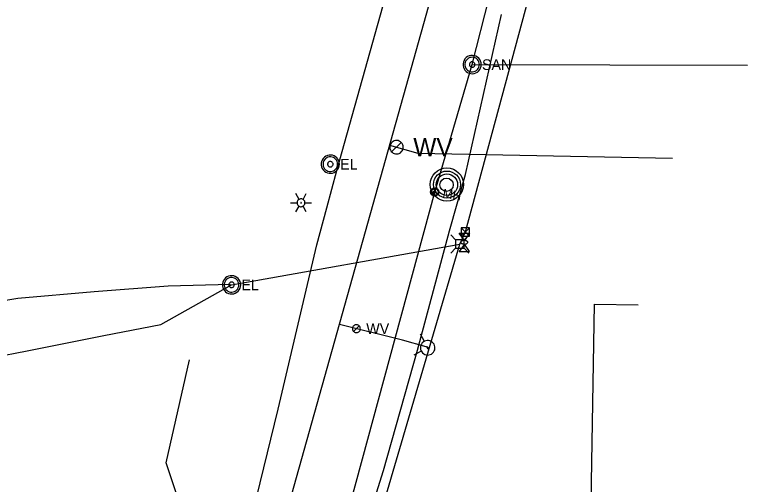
# Model space of a CAD drawing. Extents: x 600849 to 606371, y 330010 to 403088.
# Drawn here: x 604884.5 to 605149.4, y 336235.3 to 336405 of the extents above; entities that cross this region are included whole.
import ezdxf

# ---------------------------------------------------------------- set-up
doc = ezdxf.new("R2010")
doc.units = 0
for name, color, linetype in [('E_LTG', 7, 'Continuous'), ('E_UTL_AG', 7, 'Continuous'), ('E_UTL_AG_Bold', 7, 'Continuous'), ('E_UTL_E', 7, 'Continuous'), ('E_UTL_E_UG', 7, 'Continuous'), ('E_UTL_ETransformer', 7, 'Continuous'), ('E_UTL_G_UG', 7, 'Continuous'), ('E_UTL_MH', 7, 'Continuous'), ('E_UTL_SAN', 7, 'Continuous'), ('E_UTL_SAN_MH', 7, 'Continuous'), ('E_UTL_SAN_UG', 7, 'Continuous'), ('E_UTL_TV_UG', 7, 'Continuous'), ('E_UTL_W', 7, 'Continuous'), ('E_UTL_W_UG', 7, 'Continuous'), ('E_UTL_WHydrant', 7, 'Continuous')]:
    doc.layers.add(name, color=color, linetype=linetype)

# ---------------------------------------------------------------- blocks, each defined once
blk = doc.blocks.new('ACAD_PROXY_ENTITY_4')
at = {"layer": 'E_UTL_W'}
for points in [[(1844075.71, 1025018.57), (1844075.57, 1025019.98), (1844075.17, 1025021.33), (1844074.52, 1025022.59), (1844073.65, 1025023.71), (1844072.58, 1025024.63), (1844071.35, 1025025.34), (1844070.01, 1025025.81), (1844068.61, 1025026.01), (1844067.2, 1025025.94), (1844065.82, 1025025.61), (1844064.53, 1025025.02), (1844063.38, 1025024.2), (1844062.4, 1025023.17), (1844061.63, 1025021.98), (1844061.11, 1025020.66), (1844060.84, 1025019.27), (1844060.84, 1025017.86), (1844061.11, 1025016.47), (1844061.63, 1025015.15), (1844062.4, 1025013.96), (1844063.38, 1025012.93), (1844064.53, 1025012.11), (1844065.82, 1025011.52), (1844067.2, 1025011.19), (1844068.61, 1025011.12), (1844070.01, 1025011.32), (1844071.35, 1025011.79), (1844072.58, 1025012.5), (1844073.65, 1025013.42), (1844074.52, 1025014.54), (1844075.17, 1025015.8), (1844075.57, 1025017.16), (1844075.71, 1025018.57)], [(1844062.99, 1025013.3), (1844073.52, 1025023.83)]]:
    blk.add_lwpolyline(points, dxfattribs=at)
blk.add_text('WV', height=20.117, dxfattribs=at).set_placement((1844086.88, 1025008.51))

msp = doc.modelspace()

# ---------------------------------------------------------------- linework, layer by layer
at = {"layer": 'E_LTG'}
for points in [[(604987.32, 336338.24), (604986.13, 336340.3)], [(604989.46, 336337), (604989.43, 336337.27), (604989.36, 336337.53), (604989.23, 336337.78), (604989.07, 336337.99), (604988.86, 336338.17), (604988.62, 336338.3), (604988.37, 336338.39), (604988.1, 336338.43), (604987.83, 336338.42), (604987.56, 336338.35), (604987.32, 336338.24), (604987.1, 336338.08), (604986.91, 336337.89), (604986.76, 336337.66), (604986.66, 336337.41), (604986.61, 336337.14), (604986.61, 336336.87), (604986.66, 336336.6), (604986.76, 336336.35), (604986.91, 336336.12), (604987.1, 336335.92), (604987.32, 336335.77), (604987.56, 336335.65), (604987.83, 336335.59), (604988.1, 336335.58), (604988.37, 336335.61), (604988.62, 336335.7), (604988.86, 336335.84), (604989.07, 336336.02), (604989.23, 336336.23), (604989.36, 336336.47), (604989.43, 336336.73), (604989.46, 336337)], [(604989.46, 336337), (604989.43, 336337.27), (604989.36, 336337.53), (604989.23, 336337.78), (604989.07, 336337.99), (604988.86, 336338.17), (604988.62, 336338.3), (604988.37, 336338.39), (604988.1, 336338.43), (604987.83, 336338.42), (604987.56, 336338.35), (604987.32, 336338.24), (604987.1, 336338.08), (604986.91, 336337.89), (604986.76, 336337.66), (604986.66, 336337.41), (604986.61, 336337.14), (604986.61, 336336.87), (604986.66, 336336.6), (604986.76, 336336.35), (604986.91, 336336.12), (604987.1, 336335.92), (604987.32, 336335.77), (604987.56, 336335.65), (604987.83, 336335.59), (604988.1, 336335.58), (604988.37, 336335.61), (604988.62, 336335.7), (604988.86, 336335.84), (604989.07, 336336.02), (604989.23, 336336.23), (604989.36, 336336.47), (604989.43, 336336.73), (604989.46, 336337)], [(604989.46, 336337), (604989.43, 336337.27), (604989.36, 336337.53), (604989.23, 336337.78), (604989.07, 336337.99), (604988.86, 336338.17), (604988.62, 336338.3), (604988.37, 336338.39), (604988.1, 336338.43), (604987.83, 336338.42), (604987.56, 336338.35), (604987.32, 336338.24), (604987.1, 336338.08), (604986.91, 336337.89), (604986.76, 336337.66), (604986.66, 336337.41), (604986.61, 336337.14), (604986.61, 336336.87), (604986.66, 336336.6), (604986.76, 336336.35), (604986.91, 336336.12), (604987.1, 336335.92), (604987.32, 336335.77), (604987.56, 336335.65), (604987.83, 336335.59), (604988.1, 336335.58), (604988.37, 336335.61), (604988.62, 336335.7), (604988.86, 336335.84), (604989.07, 336336.02), (604989.23, 336336.23), (604989.36, 336336.47), (604989.43, 336336.73), (604989.46, 336337)], [(604988.75, 336338.24), (604989.94, 336340.3)], [(604984.22, 336337), (604986.6, 336337)], [(604988.15, 336337), (604988.15, 336337.03), (604988.14, 336337.05), (604988.13, 336337.07), (604988.12, 336337.09), (604988.1, 336337.1), (604988.08, 336337.11), (604988.06, 336337.12), (604988.04, 336337.12), (604988.01, 336337.12), (604987.99, 336337.12), (604987.97, 336337.11), (604987.95, 336337.09), (604987.94, 336337.08), (604987.93, 336337.06), (604987.92, 336337.04), (604987.91, 336337.01), (604987.91, 336336.99), (604987.92, 336336.97), (604987.93, 336336.95), (604987.94, 336336.93), (604987.95, 336336.91), (604987.97, 336336.9), (604987.99, 336336.89), (604988.01, 336336.89), (604988.04, 336336.88), (604988.06, 336336.89), (604988.08, 336336.9), (604988.1, 336336.91), (604988.12, 336336.92), (604988.13, 336336.94), (604988.14, 336336.96), (604988.15, 336336.98), (604988.15, 336337)], [(604989.46, 336337), (604991.84, 336337)], [(604986.13, 336333.7), (604987.32, 336335.77)], [(604989.94, 336333.7), (604988.75, 336335.77)]]:
    msp.add_lwpolyline(points, dxfattribs=at)
at = {"layer": 'E_UTL_AG'}
for points in [[(605045.17, 336326.01), (605048.98, 336326.01)], [(605047.07, 336323.35), (605045.17, 336326.01)], [(605048.98, 336326.01), (605047.07, 336323.35)], [(605048.34, 336322.71), (605048.32, 336322.83), (605048.25, 336322.95), (605048.14, 336323.06), (605047.99, 336323.15), (605047.81, 336323.23), (605047.6, 336323.29), (605047.37, 336323.33), (605047.13, 336323.35), (605046.89, 336323.34), (605046.66, 336323.31), (605046.44, 336323.26), (605046.24, 336323.19), (605046.07, 336323.1), (605045.94, 336323), (605045.85, 336322.89), (605045.81, 336322.77), (605045.81, 336322.65), (605045.85, 336322.53), (605045.94, 336322.42), (605046.07, 336322.32), (605046.24, 336322.23), (605046.44, 336322.16), (605046.66, 336322.11), (605046.89, 336322.08), (605047.13, 336322.08), (605047.37, 336322.09), (605047.6, 336322.13), (605047.81, 336322.19), (605047.99, 336322.27), (605048.14, 336322.37), (605048.25, 336322.48), (605048.32, 336322.59), (605048.34, 336322.71)], [(605047.07, 336322.08), (605045.17, 336319.41)], [(605048.98, 336319.41), (605047.07, 336322.08)], [(605045.17, 336319.41), (605048.98, 336319.41)]]:
    msp.add_lwpolyline(points, dxfattribs=at)
at = {"layer": 'E_UTL_AG_Bold'}
for points in [[(605043.9, 336323.64), (605042.15, 336325.39)], [(605047, 336323.64), (605048.75, 336325.39)], [(605047, 336323.64), (605043.9, 336323.64)], [(605043.9, 336323.64), (605043.9, 336320.55)], [(605047, 336320.55), (605047, 336323.64)], [(605043.9, 336320.55), (605042.15, 336318.79)], [(605043.9, 336320.55), (605047, 336320.55)], [(605047, 336320.55), (605048.75, 336318.79)]]:
    msp.add_lwpolyline(points, dxfattribs=at)
at = {"layer": 'E_UTL_E'}
for points in [[(605001.93, 336350.94), (605001.87, 336351.57), (605001.69, 336352.17), (605001.4, 336352.73), (605001.02, 336353.22), (605000.54, 336353.63), (605000, 336353.94), (604999.4, 336354.15), (604998.78, 336354.24), (604998.16, 336354.21), (604997.55, 336354.06), (604996.98, 336353.8), (604996.47, 336353.44), (604996.03, 336352.98), (604995.69, 336352.45), (604995.46, 336351.87), (604995.34, 336351.26), (604995.34, 336350.63), (604995.46, 336350.01), (604995.69, 336349.43), (604996.03, 336348.9), (604996.47, 336348.45), (604996.98, 336348.08), (604997.55, 336347.82), (604998.16, 336347.68), (604998.78, 336347.65), (604999.4, 336347.74), (605000, 336347.94), (605000.54, 336348.25), (605001.02, 336348.67), (605001.4, 336349.16), (605001.69, 336349.72), (605001.87, 336350.32), (605001.93, 336350.94)], [(605001.93, 336350.94), (605001.87, 336351.57), (605001.69, 336352.17), (605001.4, 336352.73), (605001.02, 336353.22), (605000.54, 336353.63), (605000, 336353.94), (604999.4, 336354.15), (604998.78, 336354.24), (604998.16, 336354.21), (604997.55, 336354.06), (604996.98, 336353.8), (604996.47, 336353.44), (604996.03, 336352.98), (604995.69, 336352.45), (604995.46, 336351.87), (604995.34, 336351.26), (604995.34, 336350.63), (604995.46, 336350.01), (604995.69, 336349.43), (604996.03, 336348.9), (604996.47, 336348.45), (604996.98, 336348.08), (604997.55, 336347.82), (604998.16, 336347.68), (604998.78, 336347.65), (604999.4, 336347.74), (605000, 336347.94), (605000.54, 336348.25), (605001.02, 336348.67), (605001.4, 336349.16), (605001.69, 336349.72), (605001.87, 336350.32), (605001.93, 336350.94)], [(605001.27, 336350.94), (605001.22, 336351.44), (605001.08, 336351.92), (605000.85, 336352.37), (605000.54, 336352.76), (605000.16, 336353.09), (604999.72, 336353.34), (604999.25, 336353.51), (604998.75, 336353.58), (604998.25, 336353.56), (604997.76, 336353.44), (604997.31, 336353.23), (604996.9, 336352.94), (604996.55, 336352.57), (604996.28, 336352.15), (604996.09, 336351.69), (604996, 336351.19), (604996, 336350.69), (604996.09, 336350.2), (604996.28, 336349.73), (604996.55, 336349.31), (604996.9, 336348.95), (604997.31, 336348.66), (604997.76, 336348.45), (604998.25, 336348.33), (604998.75, 336348.31), (604999.25, 336348.38), (604999.72, 336348.54), (605000.16, 336348.79), (605000.54, 336349.12), (605000.85, 336349.52), (605001.08, 336349.96), (605001.22, 336350.44), (605001.27, 336350.94)], [(605001.27, 336350.94), (605001.22, 336351.44), (605001.08, 336351.92), (605000.85, 336352.37), (605000.54, 336352.76), (605000.16, 336353.09), (604999.72, 336353.34), (604999.25, 336353.51), (604998.75, 336353.58), (604998.25, 336353.56), (604997.76, 336353.44), (604997.31, 336353.23), (604996.9, 336352.94), (604996.55, 336352.57), (604996.28, 336352.15), (604996.09, 336351.69), (604996, 336351.19), (604996, 336350.69), (604996.09, 336350.2), (604996.28, 336349.73), (604996.55, 336349.31), (604996.9, 336348.95), (604997.31, 336348.66), (604997.76, 336348.45), (604998.25, 336348.33), (604998.75, 336348.31), (604999.25, 336348.38), (604999.72, 336348.54), (605000.16, 336348.79), (605000.54, 336349.12), (605000.85, 336349.52), (605001.08, 336349.96), (605001.22, 336350.44), (605001.27, 336350.94)], [(604999.62, 336350.94), (604999.6, 336351.13), (604999.55, 336351.31), (604999.46, 336351.48), (604999.34, 336351.63), (604999.2, 336351.75), (604999.04, 336351.84), (604998.86, 336351.9), (604998.67, 336351.93), (604998.49, 336351.92), (604998.3, 336351.88), (604998.13, 336351.8), (604997.98, 336351.69), (604997.85, 336351.55), (604997.75, 336351.4), (604997.68, 336351.22), (604997.64, 336351.04), (604997.64, 336350.85), (604997.68, 336350.66), (604997.75, 336350.49), (604997.85, 336350.33), (604997.98, 336350.19), (604998.13, 336350.09), (604998.3, 336350.01), (604998.49, 336349.96), (604998.67, 336349.95), (604998.86, 336349.98), (604999.04, 336350.04), (604999.2, 336350.14), (604999.34, 336350.26), (604999.46, 336350.41), (604999.55, 336350.57), (604999.6, 336350.76), (604999.62, 336350.94)], [(604999.62, 336350.94), (604999.6, 336351.13), (604999.55, 336351.31), (604999.46, 336351.48), (604999.34, 336351.63), (604999.2, 336351.75), (604999.04, 336351.84), (604998.86, 336351.9), (604998.67, 336351.93), (604998.49, 336351.92), (604998.3, 336351.88), (604998.13, 336351.8), (604997.98, 336351.69), (604997.85, 336351.55), (604997.75, 336351.4), (604997.68, 336351.22), (604997.64, 336351.04), (604997.64, 336350.85), (604997.68, 336350.66), (604997.75, 336350.49), (604997.85, 336350.33), (604997.98, 336350.19), (604998.13, 336350.09), (604998.3, 336350.01), (604998.49, 336349.96), (604998.67, 336349.95), (604998.86, 336349.98), (604999.04, 336350.04), (604999.2, 336350.14), (604999.34, 336350.26), (604999.46, 336350.41), (604999.55, 336350.57), (604999.6, 336350.76), (604999.62, 336350.94)], [(604966.22, 336307.36), (604966.16, 336307.98), (604965.98, 336308.58), (604965.69, 336309.14), (604965.3, 336309.63), (604964.83, 336310.04), (604964.29, 336310.36), (604963.69, 336310.56), (604963.07, 336310.65), (604962.45, 336310.62), (604961.84, 336310.48), (604961.27, 336310.21), (604960.75, 336309.85), (604960.32, 336309.4), (604959.98, 336308.87), (604959.75, 336308.29), (604959.63, 336307.67), (604959.63, 336307.04), (604959.75, 336306.43), (604959.98, 336305.84), (604960.32, 336305.32), (604960.75, 336304.86), (604961.27, 336304.5), (604961.84, 336304.24), (604962.45, 336304.09), (604963.07, 336304.06), (604963.69, 336304.15), (604964.29, 336304.35), (604964.83, 336304.67), (604965.3, 336305.08), (604965.69, 336305.57), (604965.98, 336306.13), (604966.16, 336306.73), (604966.22, 336307.36)], [(604966.22, 336307.36), (604966.16, 336307.98), (604965.98, 336308.58), (604965.69, 336309.14), (604965.3, 336309.63), (604964.83, 336310.04), (604964.29, 336310.36), (604963.69, 336310.56), (604963.07, 336310.65), (604962.45, 336310.62), (604961.84, 336310.48), (604961.27, 336310.21), (604960.75, 336309.85), (604960.32, 336309.4), (604959.98, 336308.87), (604959.75, 336308.29), (604959.63, 336307.67), (604959.63, 336307.04), (604959.75, 336306.43), (604959.98, 336305.84), (604960.32, 336305.32), (604960.75, 336304.86), (604961.27, 336304.5), (604961.84, 336304.24), (604962.45, 336304.09), (604963.07, 336304.06), (604963.69, 336304.15), (604964.29, 336304.35), (604964.83, 336304.67), (604965.3, 336305.08), (604965.69, 336305.57), (604965.98, 336306.13), (604966.16, 336306.73), (604966.22, 336307.36)], [(604965.56, 336307.36), (604965.51, 336307.86), (604965.37, 336308.34), (604965.14, 336308.78), (604964.83, 336309.18), (604964.45, 336309.51), (604964.01, 336309.76), (604963.54, 336309.92), (604963.04, 336309.99), (604962.54, 336309.97), (604962.05, 336309.85), (604961.6, 336309.64), (604961.19, 336309.35), (604960.84, 336308.99), (604960.57, 336308.57), (604960.38, 336308.1), (604960.29, 336307.61), (604960.29, 336307.11), (604960.38, 336306.61), (604960.57, 336306.15), (604960.84, 336305.72), (604961.19, 336305.36), (604961.6, 336305.07), (604962.05, 336304.86), (604962.54, 336304.74), (604963.04, 336304.72), (604963.54, 336304.79), (604964.01, 336304.96), (604964.45, 336305.21), (604964.83, 336305.53), (604965.14, 336305.93), (604965.37, 336306.38), (604965.51, 336306.86), (604965.56, 336307.36)], [(604965.56, 336307.36), (604965.51, 336307.86), (604965.37, 336308.34), (604965.14, 336308.78), (604964.83, 336309.18), (604964.45, 336309.51), (604964.01, 336309.76), (604963.54, 336309.92), (604963.04, 336309.99), (604962.54, 336309.97), (604962.05, 336309.85), (604961.6, 336309.64), (604961.19, 336309.35), (604960.84, 336308.99), (604960.57, 336308.57), (604960.38, 336308.1), (604960.29, 336307.61), (604960.29, 336307.11), (604960.38, 336306.61), (604960.57, 336306.15), (604960.84, 336305.72), (604961.19, 336305.36), (604961.6, 336305.07), (604962.05, 336304.86), (604962.54, 336304.74), (604963.04, 336304.72), (604963.54, 336304.79), (604964.01, 336304.96), (604964.45, 336305.21), (604964.83, 336305.53), (604965.14, 336305.93), (604965.37, 336306.38), (604965.51, 336306.86), (604965.56, 336307.36)], [(604963.91, 336307.36), (604963.89, 336307.54), (604963.83, 336307.72), (604963.75, 336307.89), (604963.63, 336308.04), (604963.49, 336308.16), (604963.33, 336308.26), (604963.15, 336308.32), (604962.96, 336308.35), (604962.77, 336308.34), (604962.59, 336308.29), (604962.42, 336308.21), (604962.27, 336308.1), (604962.14, 336307.97), (604962.04, 336307.81), (604961.97, 336307.64), (604961.93, 336307.45), (604961.93, 336307.26), (604961.97, 336307.08), (604962.04, 336306.9), (604962.14, 336306.74), (604962.27, 336306.61), (604962.42, 336306.5), (604962.59, 336306.42), (604962.77, 336306.38), (604962.96, 336306.37), (604963.15, 336306.39), (604963.33, 336306.46), (604963.49, 336306.55), (604963.63, 336306.67), (604963.75, 336306.82), (604963.83, 336306.99), (604963.89, 336307.17), (604963.91, 336307.36)], [(604963.91, 336307.36), (604963.89, 336307.54), (604963.83, 336307.72), (604963.75, 336307.89), (604963.63, 336308.04), (604963.49, 336308.16), (604963.33, 336308.26), (604963.15, 336308.32), (604962.96, 336308.35), (604962.77, 336308.34), (604962.59, 336308.29), (604962.42, 336308.21), (604962.27, 336308.1), (604962.14, 336307.97), (604962.04, 336307.81), (604961.97, 336307.64), (604961.93, 336307.45), (604961.93, 336307.26), (604961.97, 336307.08), (604962.04, 336306.9), (604962.14, 336306.74), (604962.27, 336306.61), (604962.42, 336306.5), (604962.59, 336306.42), (604962.77, 336306.38), (604962.96, 336306.37), (604963.15, 336306.39), (604963.33, 336306.46), (604963.49, 336306.55), (604963.63, 336306.67), (604963.75, 336306.82), (604963.83, 336306.99), (604963.89, 336307.17), (604963.91, 336307.36)]]:
    msp.add_lwpolyline(points, dxfattribs=at)
at = {"layer": 'E_UTL_E_UG'}
for p, q in [((605047.47, 336326.45), (605099.28, 336517.85)), ((605008.63, 336196.68), (605045.45, 336322.09)), ((605087.28, 335910.9), (605094.12, 336300.41)), ((605094.12, 336300.41), (605109.9, 336300.14))]:
    msp.add_line(p, q, dxfattribs=at)
for points in [[(605045.45, 336322.09), (605047.47, 336326.45)], [(604962.91, 336307.36), (605045.45, 336322.09)], [(604707.53, 336269.72), (604800.75, 336287.79), (604819.22, 336291.81), (604825.86, 336292.71), (604849.71, 336296.48), (604885.68, 336302.47), (604913.28, 336304.89), (604939.96, 336307), (604962.56, 336307.62)], [(604874.62, 336279.89), (604876.5, 336281.14), (604888.99, 336283.51), (604916.75, 336289.09), (604937.4, 336292.96), (604962.91, 336307.36)]]:
    msp.add_lwpolyline(points, dxfattribs=at)
at = {"layer": 'E_UTL_ETransformer'}
for p, q in [((605045.93, 336327.91), (605048.93, 336324.91)), ((605048.93, 336327.91), (605045.93, 336324.91))]:
    msp.add_line(p, q, dxfattribs=at)
msp.add_lwpolyline([(605045.93, 336324.91), (605048.93, 336324.91), (605048.93, 336327.91), (605045.93, 336327.91)], close=True, dxfattribs=at)
at = {"layer": 'E_UTL_G_UG'}
for points in [[(605000.97, 336348.6), (605053.87, 336537.29)], [(604913.24, 335947.88), (604917.02, 335979.33), (604922.28, 336004.75), (604925.86, 336016.93), (604930.79, 336051.51), (604944.75, 336118.97), (604979.81, 336262.38), (604993.77, 336321.82), (604997.37, 336335.21), (605000.97, 336348.6)], [(604924.38, 336031.29), (604906.86, 336035.19), (604892.08, 336042.64), (604903.3, 336080.91), (604914.57, 336122.28), (604927.45, 336169.77), (604928.47, 336174.31), (604931.14, 336183.19), (604931.01, 336183.73), (604935.5, 336199.09), (604936.55, 336204.43), (604943.02, 336231.87), (604939.24, 336243.08), (604947.77, 336280.3)]]:
    msp.add_lwpolyline(points, dxfattribs=at)
at = {"layer": 'E_UTL_MH'}
for centre, radius in [((605040.77, 336343.59), 6), ((605040.78, 336343.59), 4.87), ((605040.75, 336343.53), 3.87), ((605040.65, 336343.51), 2.42)]:
    msp.add_circle(centre, radius, dxfattribs=at)
at = {"layer": 'E_UTL_SAN'}
for points in [[(605053.19, 336386.93), (605053.13, 336387.56), (605052.95, 336388.16), (605052.66, 336388.72), (605052.27, 336389.21), (605051.8, 336389.62), (605051.26, 336389.93), (605050.66, 336390.14), (605050.04, 336390.23), (605049.42, 336390.2), (605048.81, 336390.05), (605048.24, 336389.79), (605047.73, 336389.43), (605047.29, 336388.97), (605046.95, 336388.44), (605046.72, 336387.86), (605046.6, 336387.25), (605046.6, 336386.62), (605046.72, 336386), (605046.95, 336385.42), (605047.29, 336384.89), (605047.73, 336384.44), (605048.24, 336384.07), (605048.81, 336383.81), (605049.42, 336383.67), (605050.04, 336383.64), (605050.66, 336383.72), (605051.26, 336383.93), (605051.8, 336384.24), (605052.27, 336384.65), (605052.66, 336385.15), (605052.95, 336385.71), (605053.13, 336386.31), (605053.19, 336386.93)], [(605052.53, 336386.93), (605052.48, 336387.43), (605052.34, 336387.91), (605052.11, 336388.36), (605051.8, 336388.75), (605051.42, 336389.08), (605050.98, 336389.33), (605050.51, 336389.5), (605050.01, 336389.57), (605049.51, 336389.54), (605049.02, 336389.43), (605048.57, 336389.22), (605048.16, 336388.93), (605047.81, 336388.56), (605047.54, 336388.14), (605047.35, 336387.68), (605047.26, 336387.18), (605047.26, 336386.68), (605047.35, 336386.19), (605047.54, 336385.72), (605047.81, 336385.3), (605048.16, 336384.94), (605048.57, 336384.65), (605049.02, 336384.44), (605049.51, 336384.32), (605050.01, 336384.29), (605050.51, 336384.37), (605050.98, 336384.53), (605051.42, 336384.78), (605051.8, 336385.11), (605052.11, 336385.5), (605052.34, 336385.95), (605052.48, 336386.43), (605052.53, 336386.93)], [(605050.88, 336386.93), (605050.86, 336387.12), (605050.81, 336387.3), (605050.72, 336387.47), (605050.6, 336387.62), (605050.46, 336387.74), (605050.3, 336387.83), (605050.12, 336387.89), (605049.93, 336387.92), (605049.75, 336387.91), (605049.56, 336387.87), (605049.39, 336387.79), (605049.24, 336387.68), (605049.11, 336387.54), (605049.01, 336387.39), (605048.94, 336387.21), (605048.9, 336387.03), (605048.9, 336386.84), (605048.94, 336386.65), (605049.01, 336386.48), (605049.11, 336386.32), (605049.24, 336386.18), (605049.39, 336386.07), (605049.56, 336386), (605049.75, 336385.95), (605049.93, 336385.94), (605050.12, 336385.97), (605050.3, 336386.03), (605050.46, 336386.13), (605050.6, 336386.25), (605050.72, 336386.4), (605050.81, 336386.56), (605050.86, 336386.74), (605050.88, 336386.93)]]:
    msp.add_lwpolyline(points, dxfattribs=at)
at = {"layer": 'E_UTL_SAN_MH'}
for radius in [1.5, 1.2, 0.45]:
    msp.add_circle((605036.35, 336340.89), radius, dxfattribs=at)
at = {"layer": 'E_UTL_SAN_UG'}
for p, q in [((605049.89, 336386.93), (605122.9, 336673.59)), ((605036.35, 336340.89), (605049.89, 336386.93)), ((605048.6, 336386.27), (605048.6, 336386.27)), ((604948.46, 336015.86), (605036.35, 336340.89))]:
    msp.add_line(p, q, dxfattribs=at)
msp.add_lwpolyline([(605049.89, 336386.93), (605149.36, 336386.67)], dxfattribs=at)
at = {"layer": 'E_UTL_TV_UG'}
msp.add_lwpolyline([(604952.88, 335699.68), (604947.56, 335736.19), (604941.77, 335773.97), (604943.64, 335782.51), (604943.62, 335782.47), (604940.93, 335823.43), (604944.35, 335865.62), (604944.84, 335892.26), (604946.69, 335923.37), (604951.72, 335970.22), (604956.7, 336009.43), (604966.16, 336057), (604981.4, 336117.37), (604995.05, 336168.57), (604995.08, 336168.59), (605002.88, 336192.51), (605017.85, 336240.31), (605030.14, 336283.75), (605041.76, 336326.86), (605047.54, 336347.25), (605060.52, 336404.97)], dxfattribs=at)
at = {"layer": 'E_UTL_W'}
for points in [[(605009.49, 336291.51), (605009.46, 336291.78), (605009.38, 336292.04), (605009.26, 336292.28), (605009.09, 336292.49), (605008.89, 336292.67), (605008.65, 336292.8), (605008.4, 336292.89), (605008.13, 336292.93), (605007.86, 336292.92), (605007.59, 336292.86), (605007.35, 336292.74), (605007.13, 336292.59), (605006.94, 336292.39), (605006.79, 336292.16), (605006.69, 336291.91), (605006.64, 336291.64), (605006.64, 336291.37), (605006.69, 336291.11), (605006.79, 336290.85), (605006.94, 336290.63), (605007.13, 336290.43), (605007.35, 336290.27), (605007.59, 336290.16), (605007.86, 336290.1), (605008.13, 336290.08), (605008.4, 336290.12), (605008.65, 336290.21), (605008.89, 336290.35), (605009.09, 336290.52), (605009.26, 336290.74), (605009.38, 336290.98), (605009.46, 336291.24), (605009.49, 336291.51)], [(605007.05, 336290.5), (605009.07, 336292.52)]]:
    msp.add_lwpolyline(points, dxfattribs=at)
at = {"layer": 'E_UTL_W_UG'}
for points in [[(604950.66, 336110.15), (605061.8, 336506.7), (605086.46, 336607.72)], [(605020.07, 336357.79), (605030.25, 336354.93), (605122.28, 336353.15)], [(605033.82, 336284.59), (605033.24, 336284.94), (605024.74, 336287.31), (605001.92, 336293.05)]]:
    msp.add_lwpolyline(points, dxfattribs=at)
at = {"layer": 'E_UTL_WHydrant'}
for points in [[(605032.62, 336286.89), (605031.22, 336289.57)], [(605034.61, 336287.09), (605034.12, 336287.19), (605033.62, 336287.2), (605033.13, 336287.12), (605032.66, 336286.94), (605032.24, 336286.68), (605031.87, 336286.34), (605031.58, 336285.94), (605031.36, 336285.49), (605031.23, 336285.01), (605031.2, 336284.51), (605031.26, 336284.01), (605031.42, 336283.54), (605031.66, 336283.1), (605031.98, 336282.72), (605032.37, 336282.41), (605032.81, 336282.17), (605033.28, 336282.02), (605033.78, 336281.96), (605034.27, 336282), (605034.75, 336282.13), (605035.2, 336282.35), (605035.6, 336282.66), (605035.93, 336283.03), (605036.19, 336283.45), (605036.36, 336283.92), (605036.44, 336284.41), (605036.43, 336284.91), (605036.32, 336285.4), (605036.12, 336285.86), (605035.84, 336286.27), (605035.48, 336286.62), (605035.07, 336286.9), (605034.61, 336287.09)], [(605031.52, 336283.38), (605028.84, 336281.98)], [(605033.88, 336284.78), (605033.85, 336284.79), (605033.81, 336284.79), (605033.77, 336284.78), (605033.73, 336284.77), (605033.7, 336284.75), (605033.67, 336284.72), (605033.65, 336284.69), (605033.64, 336284.66), (605033.63, 336284.62), (605033.62, 336284.58), (605033.63, 336284.54), (605033.64, 336284.51), (605033.66, 336284.47), (605033.68, 336284.44), (605033.71, 336284.42), (605033.75, 336284.4), (605033.78, 336284.39), (605033.82, 336284.39), (605033.86, 336284.39), (605033.89, 336284.4), (605033.93, 336284.42), (605033.96, 336284.44), (605033.98, 336284.47), (605034, 336284.5), (605034.02, 336284.54), (605034.02, 336284.57), (605034.02, 336284.61), (605034.01, 336284.65), (605034, 336284.68), (605033.98, 336284.71), (605033.95, 336284.74), (605033.92, 336284.76), (605033.88, 336284.78)]]:
    msp.add_lwpolyline(points, dxfattribs=at)

# ---------------------------------------------------------------- block references
at = {"layer": 'E_UTL_W', "xscale": 0.32808333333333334, "yscale": 0.32808333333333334}
msp.add_blockref('ACAD_PROXY_ENTITY_4', (14.46, 65.57), dxfattribs=at)

# ---------------------------------------------------------------- texts
at = {"layer": 'E_UTL_E'}
for p in [(605002.19, 336349), (605002.19, 336349), (604966.48, 336305.41), (604966.48, 336305.41)]:
    msp.add_text('EL', height=3.849, dxfattribs=at).set_placement(p)
at = {"layer": 'E_UTL_SAN'}
msp.add_text('SAN', height=3.849, dxfattribs=at).set_placement((605053.45, 336384.99))
at = {"layer": 'E_UTL_SAN_MH'}
msp.add_text('MH', height=3.24, rotation=351.3241, dxfattribs=at).set_placement((605039.07, 336338.84))
at = {"layer": 'E_UTL_W'}
msp.add_text('WV', height=3.85, dxfattribs=at).set_placement((605011.62, 336289.58))

doc.saveas('drawing.dxf')
